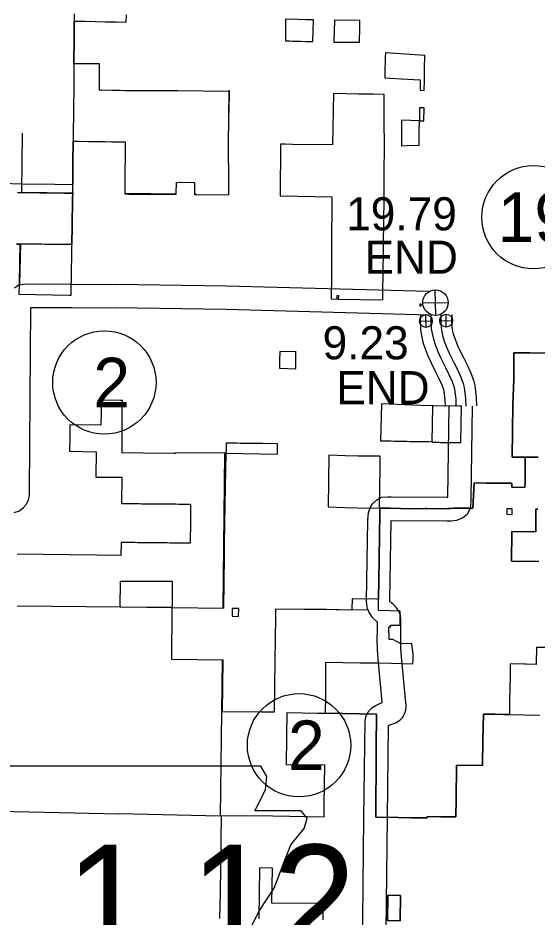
# Model space of a CAD drawing. Extents: x 77230 to 630905, y 790554 to 1662844.
# Drawn here: x 218427 to 231687, y 1562993 to 1585968 of the extents above; entities that cross this region are included whole.
import ezdxf

# ---------------------------------------------------------------- set-up
doc = ezdxf.new("R2010")
doc.units = 0
for name, color, linetype in [('Level 12', 7, 'Continuous'), ('Level 15', 7, 'Continuous'), ('Level 16', 7, 'Continuous'), ('Level 22', 7, 'Continuous'), ('Level 24', 7, 'Continuous'), ('Level 31', 7, 'Continuous'), ('Level 33', 7, 'Continuous'), ('Level 34', 7, 'Continuous')]:
    doc.layers.add(name, color=color, linetype=linetype)

msp = doc.modelspace()

# ---------------------------------------------------------------- linework, layer by layer
at = {"layer": 'Level 12'}
for points in [[(219866, 1586077), (219865, 1585890), (219864, 1585725), (219862, 1585592), (219861, 1585458), (219856, 1584794), (219850, 1584132), (219846, 1583717), (219841, 1583302), (219840, 1583264), (219839, 1583110), (219837, 1583010), (219835, 1582835), (219835, 1582819), (219834, 1582702), (219832, 1582413), (219831, 1582289), (219830, 1582159), (219829, 1582084), (219828, 1581915), (219826, 1581708), (219372, 1581712), (218503, 1581722), (218032, 1581737)], [(219910, 1585889), (220130, 1585884), (220146, 1585884), (220401, 1585878), (220415, 1585878), (220663, 1585872), (220680, 1585872), (220928, 1585867), (220941, 1585866), (221194, 1585861), (221195, 1586052)], [(218391, 1580189), (218465, 1580189), (218472, 1580189), (218465, 1579754), (218465, 1579746), (218455, 1579163), (218451, 1578906), (219737, 1578881), (219789, 1578881), (219796, 1579508), (219800, 1579889), (219803, 1580178), (219804, 1580239), (219808, 1580602), (219811, 1580858), (219817, 1581136), (219820, 1581277), (219822, 1581369), (219822, 1581376), (219824, 1581491), (219824, 1581497), (219825, 1581564), (219826, 1581708), (219828, 1581915), (219829, 1582106), (219830, 1582159), (219831, 1582289), (219832, 1582413), (219834, 1582702), (219835, 1582819), (219886, 1582818), (219993, 1582817), (220231, 1582814), (220236, 1582814), (220331, 1582813), (220423, 1582811), (220534, 1582810), (220654, 1582808), (220817, 1582806), (220822, 1582806), (220979, 1582804), (221028, 1582803), (221165, 1582802), (221164, 1582709), (221163, 1582614), (221163, 1582525), (221162, 1582424), (221162, 1582378), (221161, 1582280), (221160, 1582188), (221160, 1582095), (221159, 1582006), (221159, 1581916), (221158, 1581827), (221157, 1581737), (221157, 1581658), (221156, 1581582), (221156, 1581479), (221156, 1581477), (221360, 1581461), (222472, 1581465), (222475, 1581770), (222938, 1581766), (222939, 1581765), (222935, 1581459), (223812, 1581448), (223813, 1581760), (223805, 1582744), (223819, 1584090), (223158, 1584096), (222501, 1584103), (222019, 1584106), (221166, 1584110), (221033, 1584111), (220825, 1584116), (220550, 1584120), (220508, 1584121), (220507, 1584796), (219856, 1584794), (219861, 1585458), (219862, 1585592), (219864, 1585725), (219865, 1585890), (219910, 1585889)], [(218415, 1581511), (218495, 1581510), (218507, 1581510), (218575, 1581509), (218655, 1581508), (218734, 1581507), (218814, 1581506), (218894, 1581505), (218974, 1581504), (219053, 1581503), (219133, 1581502), (219212, 1581501), (219294, 1581500), (219374, 1581499), (219454, 1581498), (219534, 1581496), (219614, 1581495), (219695, 1581494), (219785, 1581493), (219824, 1581491), (219822, 1581376), (219822, 1581369), (219820, 1581277), (219817, 1581136), (219811, 1580858)], [(219811, 1580858), (219808, 1580602), (219804, 1580239), (219803, 1580178), (219768, 1580178), (219678, 1580178), (219598, 1580179), (219518, 1580180), (219437, 1580180), (219357, 1580181), (219276, 1580182), (219196, 1580183), (219115, 1580183), (219035, 1580184), (218955, 1580185), (218874, 1580185), (218794, 1580186), (218713, 1580187), (218633, 1580187), (218552, 1580188), (218482, 1580189), (218472, 1580189), (218465, 1580189), (218391, 1580189)], [(231943, 1577402), (231507, 1577407), (231099, 1577412), (231099, 1577410), (231095, 1576727), (231071, 1576078), (231062, 1575420), (231052, 1574743), (231382, 1574743), (231381, 1574102), (231379, 1573970), (231044, 1573974), (231044, 1573987), (231045, 1574077), (230721, 1574084), (230384, 1574080), (230080, 1574085), (230045, 1573439), (230019, 1573440), (230015, 1573440), (229905, 1573441), (229717, 1573444), (229570, 1573440), (229553, 1573439), (229477, 1573436), (229406, 1573434), (229210, 1573423), (228875, 1573430), (228829, 1573429), (228464, 1573424), (227937, 1573439), (227902, 1573440), (227902, 1573441), (227902, 1573442), (227790, 1573442), (227675, 1573443), (227673, 1573321), (227672, 1573280), (227665, 1572776), (227657, 1572117), (227644, 1571626), (227641, 1571113), (227592, 1571114), (226966, 1571122), (226956, 1570860), (226955, 1570837), (226313, 1570849), (225986, 1570851), (225009, 1570859), (225009, 1570813), (225007, 1570652), (224993, 1569541), (224976, 1568224), (224645, 1568228), (223655, 1568240)], [(231719, 1574743), (231382, 1574743), (231052, 1574743), (231062, 1575420), (231071, 1576078), (231095, 1576727), (231099, 1577410), (231099, 1577412), (231507, 1577407), (231943, 1577402)], [(223655, 1568240), (223672, 1569553), (222354, 1569578), (222365, 1570865), (222366, 1570901), (222366, 1570901), (223689, 1570885), (223696, 1571551), (223703, 1572200), (223707, 1572533), (223718, 1573535), (223743, 1574848), (222455, 1574856), (222454, 1574835), (222409, 1574835), (221629, 1574847), (221084, 1574855), (221085, 1574875), (221087, 1575214), (221089, 1575554), (221091, 1575891), (221093, 1576197), (221050, 1576197), (220555, 1576203), (220551, 1575895), (220547, 1575561), (219753, 1575572), (219752, 1575521), (219751, 1575431), (219749, 1575285), (219749, 1575241), (219743, 1574895), (220425, 1574885), (220422, 1574680), (220418, 1574459), (220415, 1574237), (221077, 1574231), (221068, 1573561), (221097, 1573561), (221181, 1573560), (221243, 1573560), (221307, 1573559), (221370, 1573558), (221445, 1573558), (221520, 1573557), (221585, 1573556), (221650, 1573556), (221715, 1573555), (221780, 1573554), (221846, 1573554), (221922, 1573553), (221972, 1573552), (222050, 1573552), (222118, 1573551), (222186, 1573550), (222254, 1573550), (222322, 1573549), (222390, 1573548), (222458, 1573548), (222525, 1573547), (222593, 1573546), (222671, 1573545), (222720, 1573545), (222834, 1573544), (222834, 1573440), (222833, 1573391), (222833, 1573313), (222832, 1573248), (222832, 1573183), (222831, 1573118), (222831, 1573053), (222831, 1572988), (222830, 1572923), (222830, 1572858), (222829, 1572793), (222829, 1572732), (222828, 1572622), (222827, 1572546), (222743, 1572547), (222631, 1572548), (222566, 1572548), (222501, 1572549), (222436, 1572550), (222371, 1572550), (222306, 1572551), (222241, 1572552), (222176, 1572552), (222111, 1572553), (222046, 1572554), (221961, 1572555), (221911, 1572555), (221826, 1572556), (221756, 1572557), (221686, 1572557), (221616, 1572558), (221546, 1572559), (221476, 1572559), (221406, 1572560), (221335, 1572561), (221255, 1572562)], [(228881, 1565529), (228476, 1565532), (228148, 1565536), (227569, 1565541), (227571, 1565859), (227576, 1566861), (227581, 1567520), (227584, 1567970), (227586, 1568174), (226285, 1568201), (226288, 1568637), (226293, 1569507), (227171, 1569493), (227616, 1569485), (227967, 1569477), (228518, 1569464), (228520, 1569567), (228526, 1569699), (228486, 1569986), (228217, 1569977), (228099, 1570035), (228004, 1570082), (227944, 1570085), (227912, 1570086), (227902, 1570410), (227945, 1570408), (227946, 1570448), (228191, 1570448), (228188, 1570812), (227934, 1570818), (227639, 1570824), (227641, 1571113), (227644, 1571626), (227657, 1572117), (227665, 1572776), (227672, 1573280), (227673, 1573321), (227675, 1573443), (227790, 1573442), (227902, 1573442), (227902, 1573441), (227902, 1573440), (227937, 1573439), (228464, 1573424), (228829, 1573429), (228875, 1573430), (229210, 1573423), (229406, 1573434), (229477, 1573436), (229553, 1573439), (229570, 1573440), (229717, 1573444), (229905, 1573441), (230015, 1573440), (230019, 1573440), (230045, 1573439), (230080, 1574085), (230384, 1574080), (230721, 1574084), (231045, 1574077), (231044, 1573987), (231044, 1573974), (231379, 1573970), (231381, 1574102), (231382, 1574743), (231719, 1574743)], [(231706, 1573414), (231657, 1573415), (231656, 1572839), (231046, 1572843), (231035, 1572090), (231730, 1572079)], [(231730, 1572079), (231035, 1572090), (231046, 1572843), (231656, 1572839), (231657, 1573415), (231706, 1573414)], [(221255, 1572562), (221175, 1572563), (221089, 1572563), (221059, 1572564), (221053, 1572236), (220442, 1572241), (219730, 1572247), (218408, 1572267)], [(231678, 1569877), (231669, 1569478), (231668, 1569444), (231406, 1569452), (231370, 1569452), (231004, 1569460), (230998, 1569160), (230993, 1568847), (230992, 1568833), (230991, 1568789), (230987, 1568562), (230984, 1568370), (230980, 1568169), (230830, 1568171), (230610, 1568175), (230344, 1568179), (230319, 1568179), (230307, 1567521), (230295, 1566861), (229634, 1566874), (229618, 1565987), (229610, 1565554), (229232, 1565556), (228881, 1565561), (228881, 1565529)], [(231958, 1569880), (231678, 1569877)], [(223586, 1562958), (223597, 1563613), (223608, 1564268), (223622, 1565586), (224941, 1565577), (226247, 1565554), (226252, 1565873), (226265, 1566870), (225288, 1566886), (225296, 1567590), (225303, 1568218), (226087, 1568204), (226285, 1568201), (227586, 1568174), (227584, 1567970), (227581, 1567520), (227576, 1566861), (227571, 1565859), (227569, 1565541), (228148, 1565536), (228476, 1565532), (228881, 1565529), (228881, 1565561), (229232, 1565556), (229610, 1565554), (229618, 1565987), (229634, 1566874), (230295, 1566861), (230307, 1567521), (230319, 1568179), (230344, 1568179), (230610, 1568175), (230830, 1568171), (230980, 1568169), (231756, 1568154)], [(226223, 1562924), (226228, 1563337), (224911, 1563350), (224927, 1564242), (224593, 1564249), (224576, 1562948)]]:
    msp.add_lwpolyline(points, dxfattribs=at)
for points in [[(225961, 1585367), (225973, 1585921), (225791, 1585923), (225586, 1585928), (225263, 1585940), (225263, 1585930), (225263, 1585840), (225262, 1585752), (225262, 1585663), (225263, 1585575), (225263, 1585383), (225300, 1585382), (225372, 1585380), (225441, 1585379), (225512, 1585377), (225583, 1585375), (225650, 1585374), (225783, 1585371)], [(227153, 1585349), (227154, 1585412), (227158, 1585666), (227158, 1585707), (227161, 1585903), (226517, 1585914), (226517, 1585904), (226494, 1585354)], [(228807, 1584117), (228811, 1584376), (228815, 1584679), (228820, 1585009), (228703, 1585020), (227814, 1585076), (227811, 1584973), (227807, 1584829), (227803, 1584683), (227799, 1584552), (227796, 1584442), (228214, 1584415), (228224, 1584414), (228701, 1584384), (228701, 1584123)], [(227747, 1578765), (227747, 1578779), (227750, 1578987), (227755, 1579441), (227762, 1580048), (227764, 1580189), (227778, 1581345), (227778, 1581375), (227780, 1581876), (227782, 1582017), (227787, 1582683), (227787, 1582693), (227786, 1583361), (227785, 1584014), (227503, 1584019), (227241, 1584023), (227129, 1584025), (226484, 1584036), (226464, 1582723), (225440, 1582736), (225255, 1582740), (225133, 1582743), (225127, 1581424), (226448, 1581394), (226440, 1580076), (226433, 1579407), (226426, 1578787), (226581, 1578783), (226583, 1578873), (226613, 1578873), (226611, 1578783)], [(228681, 1583341), (228798, 1583337), (228802, 1583670), (228684, 1583673)], [(228681, 1583341), (228226, 1583353), (228222, 1582701), (228372, 1582708), (228674, 1582720), (228678, 1583041)], [(228731, 1578608), (228731, 1578658), (228691, 1578658), (228691, 1578608)], [(225521, 1577006), (225522, 1577015), (225523, 1577089), (225525, 1577162), (225526, 1577217), (225527, 1577235), (225528, 1577309), (225529, 1577381), (225529, 1577430), (225530, 1577433), (225116, 1577447), (225111, 1577232), (225106, 1577017)], [(229745, 1575121), (229757, 1576046), (229703, 1576047), (229040, 1576056), (229003, 1576057), (228713, 1576065), (227715, 1576108), (227690, 1575163), (227797, 1575161), (227877, 1575160), (227957, 1575158), (228037, 1575157), (228136, 1575155), (228186, 1575154), (228284, 1575152), (228363, 1575151), (228445, 1575149), (228525, 1575148), (228605, 1575146), (228685, 1575145), (228765, 1575143), (228845, 1575142), (228926, 1575141), (229005, 1575139), (229023, 1575137), (229023, 1575124), (229086, 1575124), (229184, 1575124), (229234, 1575123), (229332, 1575123), (229412, 1575123), (229492, 1575122), (229615, 1575122), (229702, 1575122)], [(223743, 1574848), (225056, 1574825), (225059, 1575087), (225034, 1575087), (224670, 1575092), (224583, 1575093), (224497, 1575094), (224411, 1575095), (224325, 1575096), (224240, 1575097), (224189, 1575097), (224105, 1575098), (224020, 1575099), (223934, 1575100), (223749, 1575103)], [(227662, 1573443), (227664, 1573490), (227666, 1573605), (227667, 1573661), (227669, 1573791), (227672, 1573946), (227674, 1574100), (227675, 1574125), (227678, 1574331), (227679, 1574406), (227680, 1574486), (227681, 1574565), (227683, 1574643), (227684, 1574747), (227682, 1574769), (227115, 1574774), (226785, 1574780), (226366, 1574796), (226355, 1573473), (226773, 1573457), (227103, 1573449)], [(231051, 1573279), (231051, 1573425), (231039, 1573425), (230913, 1573427), (230915, 1573330), (230915, 1573326), (230915, 1573287)], [(222366, 1570901), (221038, 1570912), (221046, 1571564), (221046, 1571579), (222370, 1571572)], [(224062, 1570677), (224066, 1570878), (223900, 1570881), (223896, 1570680)], [(228187, 1562899), (227867, 1562904), (227876, 1563553), (228198, 1563543)], [(228187, 1562899), (228198, 1563543), (227876, 1563553), (227867, 1562904)]]:
    msp.add_lwpolyline(points, close=True, dxfattribs=at)
at = {"layer": 'Level 15'}
msp.add_lwpolyline([(229009, 1575139), (229025, 1576043)], dxfattribs=at)
at = {"layer": 'Level 16'}
for points in [[(223819, 1584125), (223810, 1583541)], [(218533, 1583021), (218520, 1581525)], [(218520, 1581518), (219824, 1581500)], [(222472, 1581468), (221156, 1581483)], [(222976, 1581462), (222935, 1581463)], [(218491, 1580206), (218468, 1579157)], [(223707, 1574848), (223657, 1570886)], [(221058, 1570911), (218402, 1570936)], [(222366, 1570896), (221058, 1570911)], [(224066, 1570875), (223900, 1570878)], [(227370, 1570832), (225728, 1570853)], [(223641, 1569553), (223594, 1565573)], [(209116, 1565803), (213061, 1565728), (218331, 1565688), (221003, 1565634)], [(223594, 1565573), (221003, 1565634)]]:
    msp.add_lwpolyline(points, dxfattribs=at)
at = {"layer": 'Level 22'}
msp.add_line((228248, 1568096), (228308, 1568201), dxfattribs=at)
for points in [[(218338, 1579068), (218445, 1579145), (218577, 1579170), (218659, 1579173), (219808, 1579166)], [(219808, 1579166), (220912, 1579159)], [(228921, 1578978), (223755, 1579118), (220914, 1579159)], [(218332, 1573331), (218465, 1573371), (218571, 1573458), (218640, 1573533), (218698, 1573645), (218721, 1573762), (218723, 1573856), (218734, 1576242), (218755, 1578573), (219804, 1578566)], [(219804, 1578566), (220908, 1578559)], [(228936, 1578377), (223742, 1578518), (220905, 1578559)], [(228707, 1578383), (228703, 1578301), (228711, 1578002), (228736, 1577851), (228773, 1577684), (228821, 1577536), (228896, 1577337), (228973, 1577170), (229104, 1576911), (229188, 1576742), (229255, 1576592), (229298, 1576474), (229309, 1576430), (229336, 1576208), (229340, 1576037)], [(228982, 1578381), (228978, 1578297), (228986, 1578028), (229006, 1577903), (229039, 1577756), (229081, 1577627), (229150, 1577443), (229220, 1577290), (229350, 1577035), (229437, 1576860), (229510, 1576695), (229561, 1576555), (229580, 1576481), (229611, 1576228), (229615, 1576043)], [(229233, 1578391), (229228, 1578294), (229235, 1578052), (229252, 1577950), (229280, 1577822), (229317, 1577709), (229381, 1577539), (229445, 1577399), (229573, 1577147), (229663, 1576966), (229742, 1576789), (229800, 1576629), (229826, 1576528), (229861, 1576246), (229865, 1576049)], [(229509, 1578391), (229503, 1578291), (229510, 1578078), (229522, 1578002), (229546, 1577895), (229577, 1577800), (229635, 1577645), (229693, 1577519), (229819, 1577271), (229912, 1577084), (229998, 1576892), (230063, 1576711), (230097, 1576579), (230135, 1576266), (230140, 1576055)], [(227733, 1568472), (227627, 1569593), (227613, 1569837), (227605, 1570082), (227609, 1570328), (227609, 1570527), (227527, 1570608), (227484, 1570651), (227438, 1570712), (227398, 1570777), (227355, 1570874), (227335, 1570981), (227328, 1571073), (227363, 1573137), (227372, 1573231), (227381, 1573326), (227424, 1573448), (227487, 1573548), (227584, 1573647), (227723, 1573721), (227873, 1573735), (227963, 1573728), (229385, 1573719), (229409, 1573719), (229440, 1576046)], [(228308, 1568201), (228333, 1568278), (228346, 1568397), (228335, 1568472), (228225, 1569639), (228212, 1569864), (228205, 1570086), (228209, 1570322), (228210, 1570585), (228197, 1570703), (228145, 1570826), (228085, 1570905), (228006, 1570994), (227965, 1571019), (227949, 1571035), (227936, 1571048), (227933, 1571051), (227931, 1571055), (227931, 1571057), (227929, 1571089), (227963, 1573105), (227965, 1573128), (229385, 1573119), (229490, 1573120), (229635, 1573134), (229787, 1573192), (229909, 1573297), (229989, 1573441), (230009, 1573615), (230009, 1573696), (230040, 1576050)], [(227220, 1561176), (227265, 1565541), (227295, 1567999), (227316, 1568109), (227371, 1568238), (227469, 1568338), (227553, 1568394), (227638, 1568436), (227733, 1568472)], [(227820, 1561170), (227865, 1565534), (227894, 1567891), (227931, 1567905), (228081, 1567959), (228189, 1568029), (228248, 1568096)]]:
    msp.add_lwpolyline(points, dxfattribs=at)
at = {"layer": 'Level 24'}
msp.add_lwpolyline([(217781, 1566852), (218124, 1564568), (217971, 1561104), (218276, 1560914), (218847, 1560914), (218847, 1559696), (223643, 1559696), (223872, 1560190), (223795, 1560990), (223910, 1561903), (224328, 1562627), (224595, 1563159), (224975, 1563730), (225204, 1564339), (225394, 1564834), (225737, 1565253), (225813, 1565519), (225661, 1565710), (224481, 1565710), (224747, 1566243), (224785, 1566585), (224627, 1566848)], close=True, dxfattribs=at)
at = {"layer": 'Level 33'}
for centre in [(231598, 1580876), (220634, 1576653), (225607, 1567382)]:
    msp.add_circle(centre, 1320, dxfattribs=at)
at = {"layer": 'Level 34'}
for p, q in [((229101, 1578368), (229086, 1579019)), ((228768, 1578686), (229419, 1578701)), ((229370, 1578071), (229362, 1578397)), ((228687, 1578220), (229012, 1578227)), ((228853, 1578061), (228845, 1578386)), ((229203, 1578230), (229528, 1578238))]:
    msp.add_line(p, q, dxfattribs=at)
for centre, radius in [((229093, 1578694), 326), ((229366, 1578234), 163), ((228849, 1578224), 163)]:
    msp.add_circle(centre, radius, dxfattribs=at)

# ---------------------------------------------------------------- texts
at = {"layer": 'Level 24'}
msp.add_text('1 12', height=2851.2, dxfattribs=at).set_placement((219645, 1561988))
at = {"layer": 'Level 31'}
for s, p in [('19.79', (226811, 1580542)), ('END', (227281, 1579433)), ('9.23', (226209, 1577245)), ('END', (226558, 1576099))]:
    msp.add_text(s, height=844.8, dxfattribs=at).set_placement(p)
at = {"layer": 'Level 33'}
for s, height, p in [('19B', 1267.2, (230677, 1580242)), ('2', 1267, (220350, 1576019)), ('2', 1267, (225323, 1566749))]:
    msp.add_text(s, height=height, dxfattribs=at).set_placement(p)

doc.saveas('drawing.dxf')
